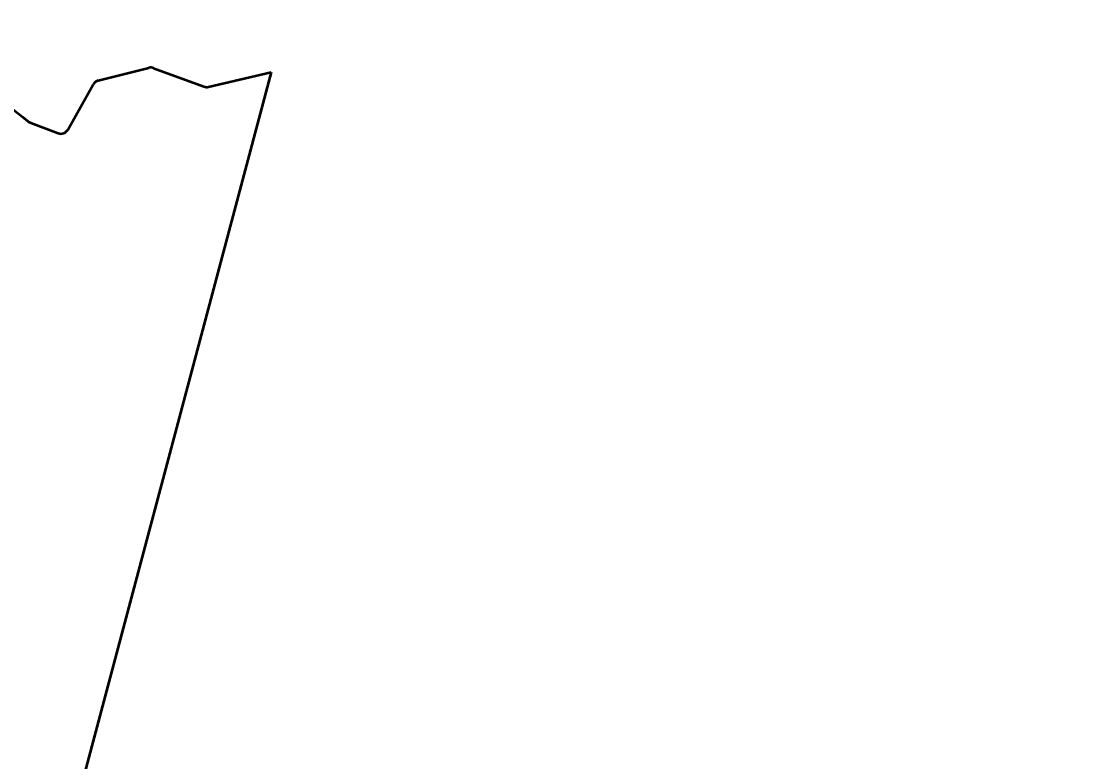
# Model space of a CAD drawing. Extents: x -1643653 to 4543381, y 1624270 to 13878484.
# Drawn here: x 803482 to 804832, y 9016962 to 9017911 of the extents above; entities that cross this region are included whole.
import ezdxf

# ---------------------------------------------------------------- set-up
doc = ezdxf.new("R2010")
doc.units = 0
doc.header["$LTSCALE"] = 200
for name, color, linetype, lineweight in [('1', 7, 'Continuous', 13), ('28', 7, 'Continuous', 53), ('29', 7, 'Continuous', 13)]:
    doc.layers.add(name, color=color, linetype=linetype, lineweight=lineweight)

msp = doc.modelspace()

# ---------------------------------------------------------------- linework, layer by layer
at = {"layer": '1', "lineweight": 25}
msp.add_spline([(814781, 9009175.5), (814787.2, 9009173.4), (814796.9, 9009173.4), (814799.4, 9009172.4), (814805.1, 9009174.5), (814805.6, 9009176.5), (814811.7, 9009179.5), (814811.7, 9009179.5), (814801.5, 9009181), (814790.7, 9009181.5), (814784.1, 9009183.1), (814777.4, 9009185.1), (814778.4, 9009175.5)], degree=3, dxfattribs=at)
at = {"layer": '28'}
for p, q in [((803581, 9017835.1), (803645.8, 9017851.5)), ((803651.7, 9017851.1), (803716.4, 9017827.4)), ((803722.1, 9017827.1), (803802.3, 9017845.9)), ((803541.9, 9017772.1), (803574.7, 9017830.3)), ((803494.6, 9017780.9), (803529.6, 9017767.6))]:
    msp.add_line(p, q, dxfattribs=at)
for points in [[(803802.3, 9017845.9), (803484.7, 9016652.3), (803484.7, 9016652.3)], [(803450, 9017815.2), (803484.1, 9017788.5), (803491.2, 9017782.9)]]:
    msp.add_lwpolyline(points, dxfattribs=at)
for centre, radius, start, end in [((803648.3, 9017841.8), 10, 69.871, 104.1413), ((803583.4, 9017825.4), 10, 104.1413, 150.6026), ((803719.8, 9017836.8), 10, 249.871, 283.1746), ((803499.2, 9017793.2), 13.1, 231.8265, 249.1896), ((803533.2, 9017777), 10, 249.1896, 330.6026)]:
    msp.add_arc(centre, radius, start, end, dxfattribs=at)
at = {"layer": '29', "lineweight": 53}
for p, q in [((803802.3, 9017845.9), (803484.7, 9016652.3)), ((803581, 9017835.1), (803645.8, 9017851.5)), ((803651.7, 9017851.1), (803716.4, 9017827.4)), ((803722.1, 9017827.1), (803802.3, 9017845.9)), ((803541.9, 9017772.1), (803574.7, 9017830.3)), ((803494.6, 9017780.9), (803529.6, 9017767.6))]:
    msp.add_line(p, q, dxfattribs=at)
msp.add_lwpolyline([(803450, 9017815.2), (803484.1, 9017788.5), (803491.2, 9017782.9)], dxfattribs=at)
for centre, radius, start, end in [((803648.3, 9017841.8), 10, 69.871, 104.1413), ((803583.4, 9017825.4), 10, 104.1413, 150.6026), ((803719.8, 9017836.8), 10, 249.871, 283.1746), ((803499.2, 9017793.2), 13.1, 231.8265, 249.1896), ((803533.2, 9017777), 10, 249.1896, 330.6026)]:
    msp.add_arc(centre, radius, start, end, dxfattribs=at)

doc.saveas('drawing.dxf')
